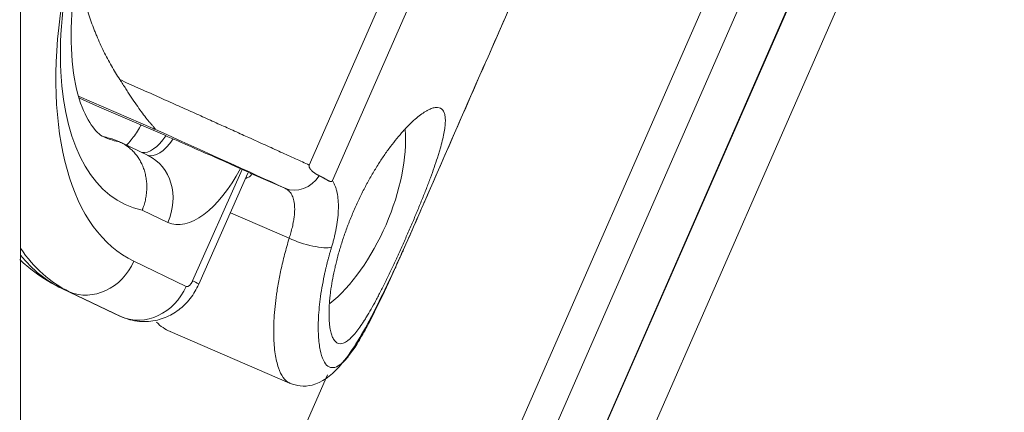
# Model space of a CAD drawing. Header units: millimetres. Extents: x 0 to 594, y 0 to 420.
# Tile 492 of 656: x 145.04 to 148.25, y 332.46 to 333.74. Entities that reach past the tile are written whole.
import ezdxf

# ---------------------------------------------------------------- set-up
doc = ezdxf.new("R2010")
doc.units = ezdxf.units.MM
doc.layers.add('1', color=7, linetype='Continuous', true_color=0xffffff)
doc.styles.add('Arial', font='txt')
doc.dimstyles.get("Standard").update_dxf_attribs({"dimtxt": 0.18, "dimasz": 0.18, "dimexe": 0.18, "dimexo": 0.0625, "dimgap": 0.09, "dimtad": 0, "dimtih": 1, "dimtoh": 1, "dimdec": 4, "dimzin": 0, "dimdsep": 46, "dimtxsty": 'Standard', "dimcen": 0.09, "dimadec": 0, "dimazin": 0, "dimtfac": 1, "dimtdec": 4, "dimtofl": 0, "dimtmove": 0, "dimatfit": 3, "dimfxl": 0, "dimtolj": 1, "dimtzin": 0, "dimarcsym": 0})

# ---------------------------------------------------------------- blocks, each defined once
blk = doc.blocks.new('_U3')
at = {"layer": '1', "color": 18, "lineweight": 18}
for p, q in [((145.9116, 334.1767), (158.0117, 334.1767)), ((156.0117, 334.1767), (156.0117, 250.4252)), ((145.9114, 298.6335), (158.0117, 298.6335)), ((156.0117, 250.4252), (161.0117, 250.4252))]:
    blk.add_line(p, q, dxfattribs=at)
at = {"layer": '1', "color": 18}
for points in [[(156.0117, 334.1767), (156.9496, 330.6767), (155.0739, 330.6767)], [(156.0117, 298.6335), (155.0739, 302.1335), (156.9496, 302.1335)]]:
    blk.add_solid(points, dxfattribs=at)
at = {"layer": '1', "color": 18, "linetype": 'Continuous', "lineweight": 13, "char_height": 3.5, "attachment_point": 7, "line_spacing_factor": 1.047437, "style": 'Arial'}
for s, insert in [('\\fArial|b0|i0;\\W1.0000;0.7', (162.6972, 247.7894)), ('\\fArial|b0|i0;\\W1.0000;CTRS', (172.6443, 247.7894)), ('\\fArial|b0|i0;\\W1.0000;FWD LIFT POINTS', (162.6972, 240.7273))]:
    blk.add_mtext(s, dxfattribs=dict(at, insert=insert))

msp = doc.modelspace()

# ---------------------------------------------------------------- linework, layer by layer
at = {"layer": '1', "color": 155, "linetype": 'Continuous', "lineweight": 18}
for p, q in [((145.0411, 294.7051), (145.0411, 338.1046)), ((146.6261, 334.733), (145.9842, 333.2675)), ((146.0601, 333.2167), (146.7135, 334.7089)), ((145.4748, 333.3865), (145.2331, 333.4909)), ((145.2987, 333.4567), (145.234, 333.4864)), ((145.2987, 333.4567), (145.512, 333.3647)), ((145.3647, 333.343), (145.3407, 333.3533)), ((145.4579, 333.2984), (145.3696, 333.3408)), ((145.6232, 332.8784), (145.7837, 333.2406)), ((145.9047, 333.1918), (145.7936, 333.2398)), ((145.1713, 332.8664), (145.3423, 332.7843)), ((145.1713, 332.8664), (145.1762, 332.8642)), ((145.3423, 332.7843), (145.3471, 332.7821)), ((145.3489, 332.7813), (145.3729, 332.7709)), ((145.5303, 332.7235), (145.9198, 332.5554))]:
    msp.add_line(p, q, dxfattribs=at)
at = {"layer": '1', "color": 155, "linetype": 'Continuous', "lineweight": 13}
for p, q in [((148.1639, 335.8267), (145.2898, 329.2624)), ((145.4947, 329.4605), (147.9853, 335.1491)), ((148.1192, 335.0891), (145.6285, 329.4005)), ((145.63, 329.4002), (148.1202, 335.0877)), ((148.254, 335.0276), (145.7638, 329.3401)), ((145.6033, 332.8888), (145.7648, 333.2533)), ((145.5223, 333.0801), (145.4386, 333.1203)), ((145.9186, 333.0285), (145.7265, 333.1115)), ((145.4113, 332.9533), (145.5822, 332.8712)), ((145.1762, 332.8642), (145.3471, 332.7821)), ((145.2002, 332.8538), (145.1762, 332.8642)), ((145.3712, 332.7717), (145.2002, 332.8538)), ((145.3712, 332.7717), (145.3471, 332.7821)), ((145.0412, 330.2936), (146.0433, 332.5825))]:
    msp.add_line(p, q, dxfattribs=at)
for centre, major_axis, ratio, start_param, end_param in [((145.9428, 334.1531), (0.5201, 1.2051), 0.489013, 6.263545, 9.405138), ((145.8183, 334.1274), (-0.428, -0.9917), 0.489013, 4.621342, 6.378909), ((145.6542, 334.1983), (-0.3587, -0.831), 0.489013, 0.014676, 0.106398), ((145.4796, 333.4252), (-0.0495, -0.1148), 0.489013, 0.116602, 1.221657), ((145.6782, 334.1879), (0.3587, 0.831), 0.489013, 3.141957, 3.24799), ((145.5036, 333.4149), (0.0495, 0.1148), 0.489013, 3.154031, 4.36298), ((145.3821, 333.1406), (-0.0757, -0.1578), 0.872108, 1.605812, 3.141585), ((145.6438, 333.3544), (-0.1189, -0.2754), 0.489013, 6.263545, 7.704187), ((145.9448, 333.2834), (0.0417, 0.0909), 0.875992, 3.16133, 4.550629), ((145.9721, 333.0357), (-0.0956, 0.0294), 0.258857, 1.058713, 2.73609), ((145.8027, 334.2136), (-0.5895, -1.3657), 0.489013, 5.980851, 6.263545), ((145.7787, 334.224), (0.5895, 1.3657), 0.489013, 2.889229, 3.121953), ((145.2711, 333.0138), (0.0757, 0.1578), 0.872108, 3.176609, 4.747405), ((145.5923, 332.8941), (0.0099, 0.023), 0.489013, 3.121953, 4.692749), ((145.4632, 332.9493), (0.16, -0.0709), 0.01713, 0.00036, 0.51104), ((145.442, 332.9317), (-0.0757, -0.1578), 0.872108, 0.035016, 1.605812)]:
    msp.add_ellipse(centre, major_axis=major_axis, ratio=ratio, start_param=start_param, end_param=end_param, dxfattribs=at)
at = {"layer": '1', "color": 155, "linetype": 'Continuous', "lineweight": 18}
for centre, major_axis, ratio, start_param, end_param in [((145.6039, 333.3225), (-0.1924, 0.0842), 0.009519, 3.312274, 5.214646), ((146.0501, 333.1535), (-0.166, -0.3845), 0.481383, 0.735464, 2.400852), ((145.7685, 333.2751), (-0.2381, -0.5516), 0.481383, 6.095667, 6.283218)]:
    msp.add_ellipse(centre, major_axis=major_axis, ratio=ratio, start_param=start_param, end_param=end_param, dxfattribs=at)
for points, degree, knots in [([(145.3197, 333.357), (145.3192, 333.3572), (145.3042, 333.3618), (145.2804, 333.3815), (145.2337, 333.4624), (145.205, 333.5994), (145.2052, 333.7823), (145.2386, 333.9932), (145.305, 334.2171), (145.3671, 334.3611), (145.4023, 334.4319)], 3, [0, 0, 0, 0, 0.005584, 0.15323, 0.285841, 0.427704, 0.568551, 0.711998, 0.858035, 1, 1, 1, 1]), ([(145.2275, 333.9125), (145.2276, 333.9115), (145.2278, 333.9106), (145.2309, 333.8901), (145.2345, 333.8709), (145.2428, 333.833), (145.2475, 333.8144), (145.2579, 333.7777), (145.2636, 333.7596), (145.2729, 333.7329), (145.2777, 333.7197), (145.2828, 333.7066), (145.2863, 333.698), (145.2881, 333.6936), (145.297, 333.6722), (145.3046, 333.6555), (145.3206, 333.6229), (145.3375, 333.5911), (145.3559, 333.5611), (145.3654, 333.5465)], 3, [0, 0, 0, 0, 0.007163, 0.007163, 0.148997, 0.148997, 0.29083, 0.29083, 0.432664, 0.432664, 0.503581, 0.53904, 0.53904, 0.574498, 0.574498, 0.716332, 0.716332, 0.858166, 1, 1, 1, 1]), ([(145.4748, 333.3865), (145.4756, 333.3862), (145.4763, 333.3859), (145.4772, 333.3855), (145.4775, 333.3854), (145.4781, 333.3852), (145.4786, 333.3851), (145.479, 333.385), (145.4793, 333.3849), (145.4795, 333.3849), (145.4799, 333.3848), (145.4802, 333.3848), (145.4804, 333.3848), (145.4805, 333.3848), (145.4806, 333.3849), (145.4806, 333.3849), (145.4807, 333.385), (145.4808, 333.3851), (145.4808, 333.3855), (145.4807, 333.3857), (145.4804, 333.3864), (145.4802, 333.3867), (145.4797, 333.3875), (145.4793, 333.3879), (145.4783, 333.3892), (145.4776, 333.3901), (145.4759, 333.392), (145.4749, 333.3931), (145.473, 333.3952), (145.472, 333.3964), (145.469, 333.3998), (145.4668, 333.4023), (145.4634, 333.4062), (145.4623, 333.4076), (145.46, 333.4103), (145.4588, 333.4117), (145.4553, 333.416), (145.4529, 333.419), (145.4456, 333.4283), (145.4406, 333.4349), (145.4303, 333.4489), (145.4251, 333.4564), (145.4143, 333.4721), (145.4087, 333.4804), (145.4, 333.4935), (145.3971, 333.498), (145.3926, 333.5049), (145.3911, 333.5072), (145.388, 333.5119), (145.3865, 333.5143), (145.3787, 333.5263), (145.3722, 333.5362), (145.3654, 333.5465)], 3, [0, 0, 0, 0, 0.007812, 0.007812, 0.011719, 0.011719, 0.015625, 0.019531, 0.019531, 0.023437, 0.023437, 0.03125, 0.03125, 0.035156, 0.035156, 0.039062, 0.039062, 0.046875, 0.046875, 0.0625, 0.0625, 0.078125, 0.078125, 0.09375, 0.09375, 0.125, 0.125, 0.15625, 0.15625, 0.1875, 0.1875, 0.25, 0.25, 0.28125, 0.28125, 0.3125, 0.3125, 0.375, 0.375, 0.5, 0.5, 0.625, 0.625, 0.75, 0.75, 0.8125, 0.8125, 0.84375, 0.84375, 0.875, 0.875, 1, 1, 1, 1]), ([(146.4123, 333.4532), (146.4095, 333.4546), (146.4064, 333.4554), (146.3996, 333.4558), (146.3959, 333.4555), (146.3878, 333.4538), (146.3835, 333.4523), (146.3765, 333.4493), (146.3741, 333.4482), (146.3703, 333.4462), (146.369, 333.4455), (146.3665, 333.4441), (146.3652, 333.4433), (146.3586, 333.4394), (146.3477, 333.432), (146.3358, 333.4224), (146.3236, 333.4117), (146.3172, 333.4058), (146.3098, 333.3984), (146.309, 333.3976), (146.3074, 333.396), (146.3049, 333.3934), (146.2991, 333.3874), (146.2941, 333.382), (146.2839, 333.3708), (146.2771, 333.3629), (146.2633, 333.3461), (146.2564, 333.3372), (146.2459, 333.3232), (146.2423, 333.3184), (146.2353, 333.3085), (146.2318, 333.3035), (146.2213, 333.2883), (146.2075, 333.2672), (146.194, 333.2449), (146.184, 333.2277), (146.1807, 333.2219), (146.1758, 333.213), (146.1742, 333.21), (146.171, 333.204), (146.1693, 333.201), (146.1613, 333.1858), (146.1551, 333.1736), (146.1432, 333.1488), (146.1374, 333.1363), (146.1263, 333.111), (146.121, 333.0982), (146.1146, 333.082), (146.1133, 333.0788), (146.1108, 333.0723), (146.1071, 333.0626), (146.1036, 333.0529), (146.0968, 333.0336), (146.0883, 333.008), (146.0809, 332.9828), (146.0758, 332.964), (146.0742, 332.9577), (146.0718, 332.9484), (146.0711, 332.9453), (146.0696, 332.9391), (146.0689, 332.9361), (146.0653, 332.9209), (146.0629, 332.909), (146.0585, 332.8859), (146.0566, 332.8746), (146.0543, 332.8582), (146.0536, 332.8528), (146.0526, 332.8448), (146.0523, 332.8422), (146.0517, 332.8369), (146.0515, 332.8343), (146.0502, 332.8214), (146.0495, 332.8116), (146.0487, 332.793), (146.0484, 332.7753), (146.0492, 332.7596), (146.05, 332.7504), (146.0502, 332.7486), (146.0506, 332.745), (146.0508, 332.7433), (146.0515, 332.7382), (146.052, 332.7349), (146.0537, 332.7256), (146.055, 332.72), (146.0582, 332.71), (146.06, 332.7056), (146.063, 332.6998), (146.064, 332.6981), (146.0657, 332.6956), (146.0662, 332.6949), (146.0674, 332.6934), (146.068, 332.6927), (146.071, 332.6895), (146.0736, 332.6875), (146.0763, 332.6861)], 3, [0, 0, 0, 0, 0.03125, 0.03125, 0.0625, 0.0625, 0.09375, 0.09375, 0.109375, 0.109375, 0.117188, 0.117188, 0.125, 0.125, 0.15625, 0.1875, 0.1875, 0.21875, 0.21875, 0.222656, 0.222656, 0.226562, 0.234375, 0.25, 0.25, 0.28125, 0.28125, 0.3125, 0.3125, 0.328125, 0.328125, 0.34375, 0.34375, 0.375, 0.40625, 0.40625, 0.421875, 0.421875, 0.429688, 0.429688, 0.4375, 0.4375, 0.46875, 0.46875, 0.5, 0.5, 0.53125, 0.53125, 0.539063, 0.539063, 0.546875, 0.5625, 0.5625, 0.59375, 0.625, 0.625, 0.640625, 0.640625, 0.648438, 0.648438, 0.65625, 0.65625, 0.6875, 0.6875, 0.71875, 0.71875, 0.734375, 0.734375, 0.742188, 0.742188, 0.75, 0.75, 0.78125, 0.78125, 0.8125, 0.84375, 0.84375, 0.851563, 0.851563, 0.859375, 0.859375, 0.875, 0.875, 0.90625, 0.90625, 0.9375, 0.9375, 0.953125, 0.953125, 0.960938, 0.960938, 0.96875, 0.96875, 1, 1, 1, 1]), ([(146.0763, 332.6861), (146.0791, 332.6847), (146.0821, 332.684), (146.0883, 332.6839), (146.0949, 332.685), (146.102, 332.6886), (146.1076, 332.6923), (146.1095, 332.6936), (146.1124, 332.6959), (146.1134, 332.6967), (146.1153, 332.6984), (146.1163, 332.6993), (146.1213, 332.7039), (146.1255, 332.7081), (146.1339, 332.7177), (146.1383, 332.7231), (146.1472, 332.735), (146.1518, 332.7415), (146.1577, 332.7503), (146.1589, 332.7521), (146.1607, 332.7549), (146.1613, 332.7558), (146.1625, 332.7577), (146.1656, 332.7624), (146.1686, 332.7673), (146.176, 332.7795), (146.181, 332.788), (146.1912, 332.806), (146.1964, 332.8154), (146.2044, 332.8303), (146.2071, 332.8354), (146.2112, 332.8432), (146.2132, 332.8471), (146.2153, 332.8511), (146.2166, 332.8538), (146.2173, 332.8551), (146.2236, 332.8674), (146.2347, 332.8896), (146.246, 332.913), (146.2573, 332.9369), (146.263, 332.9492), (146.2702, 332.9648), (146.2724, 332.9695), (146.2746, 332.9743), (146.276, 332.9775), (146.2768, 332.9791), (146.2804, 332.9871), (146.2833, 332.9935), (146.2919, 333.0127), (146.3033, 333.0384), (146.3145, 333.0642), (146.3228, 333.0836), (146.3256, 333.0901), (146.3297, 333.0998), (146.331, 333.1031), (146.3337, 333.1096), (146.3351, 333.1128), (146.3417, 333.1288), (146.3469, 333.1414), (146.3569, 333.1663), (146.3618, 333.1785), (146.3688, 333.1965), (146.3711, 333.2025), (146.3744, 333.2114), (146.3756, 333.2143), (146.3777, 333.2202), (146.3788, 333.2231), (146.3842, 333.2375), (146.3882, 333.2487), (146.3957, 333.2703), (146.3992, 333.2807), (146.4041, 333.2959), (146.4057, 333.3008), (146.4079, 333.3081), (146.4086, 333.3106), (146.4101, 333.3154), (146.4108, 333.3177), (146.4141, 333.3294), (146.4165, 333.3383), (146.4207, 333.3552), (146.4224, 333.3632), (146.4253, 333.3783), (146.4264, 333.3854), (146.4274, 333.3938), (146.4276, 333.3954), (146.4279, 333.3986), (146.4283, 333.4033), (146.4285, 333.4078), (146.4286, 333.4162), (146.428, 333.4265), (146.4261, 333.4347), (146.4241, 333.44), (146.4233, 333.4417), (146.422, 333.444), (146.4216, 333.4447), (146.4206, 333.4461), (146.4201, 333.4468), (146.4175, 333.4499), (146.4151, 333.4519), (146.4123, 333.4532)], 3, [0, 0, 0, 0, 0.03125, 0.03125, 0.0625, 0.09375, 0.09375, 0.109375, 0.109375, 0.117188, 0.117188, 0.125, 0.125, 0.15625, 0.15625, 0.1875, 0.1875, 0.21875, 0.21875, 0.226563, 0.226563, 0.230469, 0.230469, 0.234375, 0.25, 0.25, 0.28125, 0.28125, 0.3125, 0.3125, 0.328125, 0.328125, 0.335938, 0.339844, 0.339844, 0.34375, 0.34375, 0.375, 0.40625, 0.40625, 0.4375, 0.4375, 0.445313, 0.449219, 0.449219, 0.453125, 0.453125, 0.46875, 0.46875, 0.5, 0.53125, 0.53125, 0.546875, 0.546875, 0.554688, 0.554688, 0.5625, 0.5625, 0.59375, 0.59375, 0.625, 0.625, 0.640625, 0.640625, 0.648438, 0.648438, 0.65625, 0.65625, 0.6875, 0.6875, 0.71875, 0.71875, 0.734375, 0.734375, 0.742188, 0.742188, 0.75, 0.75, 0.78125, 0.78125, 0.8125, 0.8125, 0.84375, 0.84375, 0.851563, 0.851563, 0.859375, 0.875, 0.875, 0.90625, 0.9375, 0.9375, 0.953125, 0.953125, 0.960938, 0.960938, 0.96875, 0.96875, 1, 1, 1, 1]), ([(145.4346, 333.3977), (145.4329, 333.3947), (145.4228, 333.377), (145.4057, 333.3522), (145.3915, 333.3363), (145.3865, 333.3312)], 3, [0, 0, 0, 0, 0.110035, 0.653003, 1, 1, 1, 1]), ([(145.4386, 333.1203), (145.4389, 333.1209), (145.4392, 333.1216), (145.4397, 333.1229), (145.4405, 333.125), (145.4423, 333.1297), (145.4436, 333.1338), (145.4462, 333.142), (145.4491, 333.153), (145.4511, 333.1642), (145.4522, 333.1727), (145.4525, 333.1755), (145.4529, 333.1798), (145.453, 333.1812), (145.4532, 333.1841), (145.4536, 333.1912), (145.4536, 333.2039), (145.4526, 333.215), (145.4511, 333.226), (145.4501, 333.2314), (145.4477, 333.2422), (145.4462, 333.2475), (145.4428, 333.2578), (145.4389, 333.2678), (145.4341, 333.2773), (145.4308, 333.2831), (145.4302, 333.2842), (145.4288, 333.2865), (145.4281, 333.2876), (145.426, 333.291), (145.4245, 333.2932), (145.4199, 333.2996), (145.4135, 333.3077), (145.4064, 333.315), (145.4007, 333.3201), (145.3978, 333.3226), (145.3948, 333.325), (145.3928, 333.3265), (145.3918, 333.3273), (145.3867, 333.3311), (145.3824, 333.3338), (145.3737, 333.3388), (145.3693, 333.341), (145.3647, 333.343)], 3, [0, 0, 0, 0, 0.007813, 0.007813, 0.015625, 0.03125, 0.0625, 0.0625, 0.125, 0.1875, 0.1875, 0.21875, 0.21875, 0.234375, 0.234375, 0.25, 0.3125, 0.375, 0.375, 0.4375, 0.4375, 0.5, 0.5, 0.5625, 0.625, 0.625, 0.640625, 0.640625, 0.65625, 0.65625, 0.6875, 0.6875, 0.75, 0.8125, 0.8125, 0.84375, 0.859375, 0.859375, 0.875, 0.875, 0.9375, 0.9375, 1, 1, 1, 1]), ([(145.9842, 333.2675), (145.9826, 333.2639), (145.9849, 333.2588), (145.9862, 333.2561), (145.9918, 333.249), (146.0055, 333.238), (146.0167, 333.2327)], 2, [0, 0, 0, 0.125, 0.125, 0.25, 0.5, 1, 1, 1]), ([(145.7936, 333.2398), (145.7945, 333.2394), (145.795, 333.2388), (145.7956, 333.2376), (145.7956, 333.2369), (145.795, 333.2354), (145.7945, 333.2346), (145.7934, 333.2333), (145.7929, 333.2328), (145.7921, 333.2321), (145.7919, 333.2319), (145.7913, 333.2314), (145.7898, 333.2303), (145.7879, 333.229), (145.7845, 333.2271), (145.7825, 333.2262), (145.7796, 333.2249), (145.7788, 333.2245), (145.778, 333.2242)], 3, [0, 0, 0, 0, 0.15706, 0.15706, 0.31412, 0.31412, 0.47118, 0.47118, 0.549709, 0.549709, 0.588974, 0.588974, 0.628239, 0.785299, 0.785299, 0.942359, 0.942359, 1, 1, 1, 1]), ([(146.0167, 333.2327), (146.0252, 333.2287), (146.0376, 333.2215), (146.0419, 333.2189), (146.0427, 333.2184), (146.0456, 333.2168), (146.0512, 333.2141), (146.0535, 333.2136), (146.0583, 333.2127), (146.0601, 333.2167)], 2, [0, 0, 0, 0.5, 0.5, 0.625, 0.625, 0.75, 0.875, 0.875, 1, 1, 1]), ([(145.921, 332.5549), (145.9326, 332.5503), (145.958, 332.5434), (146.0147, 332.5492), (146.0898, 332.6049), (146.1654, 332.7267), (146.2397, 332.8775), (146.2814, 332.9683), (146.3034, 333.0184)], 3, [0, 0, 0, 0, 0.066287, 0.150763, 0.371816, 0.6555, 0.820569, 1, 1, 1, 1]), ([(145.0384, 332.9594), (145.0461, 332.952), (145.0863, 332.9154), (145.1316, 332.886), (145.1713, 332.8664)], 3, [0, 0, 0, 0, 0.196668, 1, 1, 1, 1]), ([(145.3663, 332.7739), (145.3871, 332.7643), (145.4266, 332.7534), (145.4868, 332.7581), (145.5373, 332.7783), (145.5796, 332.8105), (145.607, 332.8459), (145.6195, 332.8701), (145.6232, 332.8784)], 3, [0, 0, 0, 0, 0.212375, 0.401565, 0.570858, 0.735103, 0.913101, 1, 1, 1, 1])]:
    msp.add_open_spline(points, degree=degree, knots=knots, dxfattribs=at)
for points, degree in [([(146.2965, 333.0012), (146.6598, 333.8307)], 1), ([(145.9047, 333.1918), (145.7899, 333.2445), (145.6453, 333.31), (145.4748, 333.3865)], 3)]:
    msp.add_open_spline(points, degree=degree, dxfattribs=at)
at = {"layer": '1', "color": 155, "linetype": 'Continuous', "lineweight": 13}
for points, knots in [([(146.2997, 333.0087), (146.3264, 333.0698), (146.3532, 333.1308), (146.4732, 333.4049), (146.5664, 333.6178), (146.6597, 333.8308)], [0, 0, 0, 0, 0.222848, 0.222848, 1, 1, 1, 1]), ([(146.0601, 333.2167), (146.0609, 333.2153), (146.0625, 333.2125), (146.0648, 333.208), (146.0669, 333.2033), (146.0689, 333.1984), (146.0706, 333.1933), (146.0723, 333.1881), (146.0737, 333.1826), (146.0763, 333.1713), (146.0789, 333.153), (146.0797, 333.126), (146.0778, 333.0967), (146.0743, 333.0717), (146.0706, 333.0523), (146.0677, 333.0392), (146.0645, 333.0259), (146.0609, 333.0125), (146.0582, 333.0035), (146.0569, 332.9989)], [0, 0, 0, 0, 0.031465, 0.062826, 0.094111, 0.125345, 0.156556, 0.18777, 0.219013, 0.250312, 0.375575, 0.50031, 0.625672, 0.750454, 0.800642, 0.850565, 0.900349, 0.950118, 1, 1, 1, 1]), ([(145.9186, 333.0285), (145.9195, 333.0314), (145.9214, 333.0373), (145.924, 333.0463), (145.9266, 333.0556), (145.9289, 333.0652), (145.9311, 333.0751), (145.933, 333.0855), (145.9349, 333.0975), (145.9362, 333.1109), (145.9366, 333.1233), (145.9361, 333.1387), (145.9336, 333.1548), (145.9282, 333.1687), (145.9226, 333.1776), (145.9173, 333.1835), (145.9114, 333.1884), (145.9069, 333.1907), (145.9047, 333.1918)], [0, 0, 0, 0, 0.036827, 0.075574, 0.116241, 0.158829, 0.203341, 0.249777, 0.303306, 0.374753, 0.449191, 0.499569, 0.633886, 0.749161, 0.813569, 0.876837, 0.938977, 1, 1, 1, 1]), ([(145.9221, 332.5544), (145.9212, 332.5548), (145.9126, 332.5585), (145.8983, 332.5713), (145.8825, 332.6037), (145.8719, 332.6491), (145.8671, 332.707), (145.8688, 332.7761), (145.8754, 332.8351), (145.8825, 332.8781), (145.8868, 332.9012), (145.8917, 332.9252), (145.8973, 332.9499), (145.9036, 332.9755), (145.9107, 333.0017), (145.9159, 333.0195), (145.9186, 333.0285)], [0, 0, 0, 0, 0.014748, 0.140722, 0.261095, 0.383862, 0.50736, 0.627781, 0.75354, 0.786884, 0.820847, 0.855431, 0.890637, 0.926467, 0.962921, 1, 1, 1, 1]), ([(146.0569, 332.9989), (146.0559, 332.9954), (146.0537, 332.9884), (146.0507, 332.9779), (146.0479, 332.9675), (146.0451, 332.9571), (146.0424, 332.9468), (146.0399, 332.9365), (146.0375, 332.9263), (146.0329, 332.906), (146.0269, 332.8762), (146.0208, 332.8383), (146.0165, 332.8023), (146.0132, 332.7575), (146.0132, 332.7081), (146.019, 332.6611), (146.0296, 332.6276), (146.0444, 332.6084), (146.0624, 332.6034), (146.0835, 332.6126), (146.1071, 332.6353), (146.1333, 332.6712), (146.162, 332.7192), (146.1881, 332.7688), (146.2101, 332.8134), (146.2273, 332.8492), (146.2448, 332.8868), (146.2592, 332.9182), (146.2701, 332.9424), (146.2775, 332.9588), (146.2849, 332.9753), (146.2923, 332.992), (146.2972, 333.0031), (146.2997, 333.0087)], [0, 0, 0, 0, 0.00781, 0.015613, 0.023413, 0.031215, 0.039023, 0.046841, 0.054675, 0.062527, 0.093771, 0.125152, 0.156271, 0.187557, 0.250194, 0.312516, 0.375198, 0.437529, 0.500222, 0.562535, 0.625216, 0.687451, 0.750107, 0.812233, 0.84372, 0.874918, 0.906129, 0.937104, 0.949745, 0.962334, 0.974891, 0.987439, 1, 1, 1, 1])]:
    msp.add_open_spline(points, degree=3, knots=knots, dxfattribs=at)
msp.add_open_spline([(145.3654, 333.5465), (145.751, 333.3741), (145.9842, 333.2675)], degree=2, dxfattribs=at)

# ---------------------------------------------------------------- dimensions: what is measured, and where the dimension line sits
at = {"layer": '1', "color": 18, "linetype": 'Continuous', "lineweight": 13}
dim = msp.add_linear_dim(base=(156.0117, 298.6335), p1=(145.9116, 334.1767), p2=(145.9114, 298.6335), angle=90, text=' <> \\fArial|b0|i0;\\C18;{\\H1.00x;\\fArial|b0|i0;CTRS\\fArial|b0|i0;}\\C18;\\P\\fArial|b0|i0;\\C18;{\\H1.00x;\\fArial|b0|i0;FWD LIFT POINTS\\fArial|b0|i0;}\\C18;', dimstyle='Standard', override={"dimtxt": 3.5, "dimasz": 3.5, "dimexe": 2, "dimexo": 0, "dimgap": 1.5, "dimtih": 1, "dimtoh": 1, "dimdec": 1, "dimlfac": 0.02, "dimdsep": 46, "dimlunit": 2, "dimtxsty": 'Arial', "dimsah": 1, "dimse1": 0, "dimse2": 0, "dimsd1": 0, "dimsd2": 0, "dimclrd": 18, "dimclre": 18, "dimclrt": 18, "dimtol": 0, "dimtm": -0.1, "dimtfac": 1, "dimtdec": 2, "dimtofl": 1, "dimtmove": 1, "dimlwd": 18, "dimlwe": 18}, dxfattribs=at)
dim.commit()
dim.dimension.update_dxf_attribs({"geometry": '_U3', "text_midpoint": (183.3439, 246.9168), "dimtype": 160})

doc.saveas('drawing.dxf')
